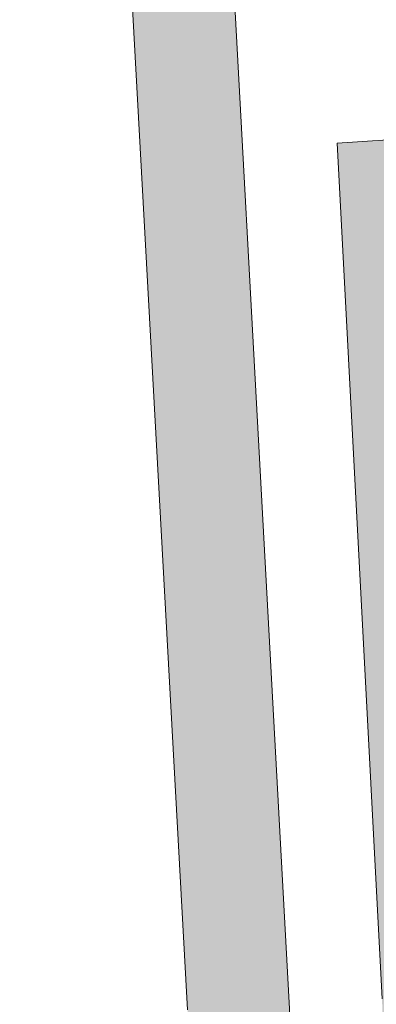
# Model space of a CAD drawing. Extents: x 101956 to 105180, y 476926 to 481317.
# Tile 609 of 649: x 104450 to 104464, y 480810 to 480849. Entities that reach past the tile are written whole.
import ezdxf

# ---------------------------------------------------------------- set-up
doc = ezdxf.new("R2010")
doc.units = 0
doc.header["$LTSCALE"] = 0.5
doc.layers.add('B-WE-VH-VERHARDING_ASFALT-GV', color=252, linetype='Continuous', lineweight=18)
doc.layers.add('B-WE-VH-VERHARDING_ASFALT-V', color=7, linetype='Continuous', lineweight=18, true_color=0xcdcdcd)

msp = doc.modelspace()

# ---------------------------------------------------------------- hatches: boundary and pattern name
at = {"layer": 'B-WE-VH-VERHARDING_ASFALT-V'}
h = msp.add_hatch(color=256, dxfattribs=at)
edge = h.paths.add_edge_path()
edge.add_line((104456.863, 480880.115), (104457.987, 480882.911))
edge.add_line((104457.987, 480882.911), (104457.333, 480894.929))
edge.add_line((104457.333, 480894.929), (104455.789, 480897.967))
edge.add_line((104455.789, 480897.967), (104454.98, 480911.147))
edge.add_line((104454.98, 480911.147), (104454.454, 480919.991))
edge.add_line((104454.454, 480919.991), (104454.548, 480925.541))
edge.add_arc((104461.0751761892, 480925.761711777), 6.53090672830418, 138.7364371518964, 181.9366777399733, ccw=False)
edge.add_line((104456.166, 480930.069), (104460.467, 480934.923))
edge.add_line((104460.467, 480934.923), (104509.661, 480989.838))
edge.add_line((104509.661, 480989.838), (104518.727, 481000))
edge.add_line((104518.727, 481000), (104532.817, 481015.793))
edge.add_line((104532.817, 481015.793), (104538.871, 481022.577))
edge.add_line((104538.871, 481022.577), (104608.747, 481100.733))
edge.add_line((104608.747, 481100.733), (104696.821, 481199.694))
edge.add_line((104696.821, 481199.694), (104697.723, 481200.708))
edge.add_line((104697.723, 481200.708), (104700.979, 481204.366))
edge.add_line((104700.979, 481204.366), (104708.504, 481212.821))
edge.add_line((104708.504, 481212.821), (104709.525, 481214.044))
edge.add_line((104709.525, 481214.044), (104706.395, 481216.724))
edge.add_line((104706.395, 481216.724), (104683.043, 481190.461))
edge.add_line((104683.043, 481190.461), (104621.531, 481121.282))
edge.add_line((104621.531, 481121.282), (104605.557, 481103.318))
edge.add_line((104605.557, 481103.318), (104529.407, 481018.144))
edge.add_line((104529.407, 481018.144), (104527.803, 481016.349))
edge.add_line((104527.803, 481016.349), (104513.184, 481000))
edge.add_line((104513.184, 481000), (104508.047, 480994.255))
edge.add_line((104508.047, 480994.255), (104506.459, 480992.424))
edge.add_line((104506.459, 480992.424), (104452.405, 480932.134))
edge.add_arc((104458.8899116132, 480926.0109132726), 8.918871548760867, 136.6438256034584, 185.074695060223)
edge.add_line((104450.006, 480925.222), (104450.622, 480916.278))
edge.add_line((104450.622, 480916.278), (104451.781, 480896.434))
edge.add_line((104451.781, 480896.434), (104453.681, 480863.89))
edge.add_line((104453.681, 480863.89), (104456.626, 480810.164))
edge.add_arc((104740.0658889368, 480820.8440370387), 283.6410298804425, 182.1578885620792, 183.0702762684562)
edge.add_arc((104445.7738852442, 480804.3890656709), 11.13000022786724, -30.20270151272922, 6.515453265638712, ccw=False)
edge.add_line((104455.393, 480798.79), (104452.692, 480798.695))
edge.add_line((104452.692, 480798.695), (104457.297, 480794.571))
edge.add_line((104457.297, 480794.571), (104458.346, 480796.064))
edge.add_arc((104448.0389398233, 480804.3942965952), 13.25252167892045, 321.0544175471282, 345.6154950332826)
edge.add_line((104460.876, 480801.102), (104461.14, 480801.078))
edge.add_line((104461.14, 480801.078), (104461.05, 480801.564))
edge.add_line((104461.05, 480801.564), (104461.052, 480803.169))
edge.add_line((104461.052, 480803.169), (104456.863, 480880.115))
h = msp.add_hatch(color=256, dxfattribs=at)
edge = h.paths.add_edge_path()
edge.add_line((104467.093, 480797.548), (104467.302, 480799.19))
edge.add_line((104467.302, 480799.19), (104467.637, 480802.039))
edge.add_line((104467.637, 480802.039), (104467.748, 480805.911))
edge.add_line((104467.748, 480805.911), (104467.562, 480809.613))
edge.add_line((104467.562, 480809.613), (104467.168, 480816.718))
edge.add_line((104467.168, 480816.718), (104466.669, 480826.774))
edge.add_line((104466.669, 480826.774), (104465.782, 480844.764))
edge.add_line((104465.782, 480844.764), (104462.559, 480844.55))
edge.add_line((104462.559, 480844.55), (104464.347, 480810.595))
edge.add_line((104464.347, 480810.595), (104464.441, 480805.61))
edge.add_line((104464.441, 480805.61), (104464.222, 480801.766))
edge.add_line((104464.222, 480801.766), (104463.679, 480797.479))
edge.add_line((104463.679, 480797.479), (104463.364, 480795.532))
edge.add_line((104463.364, 480795.532), (104463.36, 480795.381))
edge.add_line((104463.36, 480795.381), (104463.141, 480793.732))
edge.add_line((104463.141, 480793.732), (104462.854, 480791.642))
edge.add_line((104462.854, 480791.642), (104462.168, 480786.639))
edge.add_line((104462.168, 480786.639), (104461.549, 480780.514))
edge.add_line((104461.549, 480780.514), (104461.402, 480773.484))
edge.add_line((104461.402, 480773.484), (104461.811, 480767.406))
edge.add_line((104461.811, 480767.406), (104462.774, 480761.215))
edge.add_line((104462.774, 480761.215), (104463.971, 480755.763))
edge.add_line((104463.971, 480755.763), (104466.387, 480746.453))
edge.add_line((104466.387, 480746.453), (104467.462, 480742.32))
edge.add_line((104467.462, 480742.32), (104468.164, 480738.65))
edge.add_line((104468.164, 480738.65), (104468.559, 480735.165))
edge.add_line((104468.559, 480735.165), (104468.875, 480730.184))
edge.add_line((104468.875, 480730.184), (104469.72, 480714.854))
edge.add_line((104469.72, 480714.854), (104470.559, 480699.043))
edge.add_line((104470.559, 480699.043), (104470.7, 480697.65))
edge.add_line((104470.7, 480697.65), (104470.953, 480696.041))
edge.add_line((104470.953, 480696.041), (104471.71, 480692.077))
edge.add_line((104471.71, 480692.077), (104472.287, 480689.808))
edge.add_line((104472.287, 480689.808), (104473.584, 480685.471))
edge.add_line((104473.584, 480685.471), (104474.731, 480682.095))
edge.add_line((104474.731, 480682.095), (104475.732, 480679.429))
edge.add_line((104475.732, 480679.429), (104476.802, 480676.975))
edge.add_line((104476.802, 480676.975), (104479.122, 480672.207))
edge.add_line((104479.122, 480672.207), (104480.194, 480670.136))
edge.add_line((104480.194, 480670.136), (104481.736, 480667.7))
edge.add_line((104481.736, 480667.7), (104483.656, 480664.448))
edge.add_line((104483.656, 480664.448), (104484.72, 480662.897))
edge.add_line((104484.72, 480662.897), (104485.76, 480661.486))
edge.add_line((104485.76, 480661.486), (104487.947, 480658.718))
edge.add_line((104487.947, 480658.718), (104489.187, 480657.397))
edge.add_line((104489.187, 480657.397), (104491.748, 480654.444))
edge.add_line((104491.748, 480654.444), (104493.937, 480652.084))
edge.add_line((104493.937, 480652.084), (104496.529, 480654.57))
edge.add_line((104496.529, 480654.57), (104496.833, 480654.863))
edge.add_line((104496.833, 480654.863), (104496.128, 480655.564))
edge.add_line((104496.128, 480655.564), (104495.832, 480655.303))
edge.add_line((104495.832, 480655.303), (104492.224, 480659.243))
edge.add_line((104492.224, 480659.243), (104488.068, 480664.464))
edge.add_line((104488.068, 480664.464), (104484.265, 480670.183))
edge.add_line((104484.265, 480670.183), (104484.61, 480670.371))
edge.add_line((104484.61, 480670.371), (104484.093, 480671.294))
edge.add_line((104484.093, 480671.294), (104483.74, 480671.103))
edge.add_line((104483.74, 480671.103), (104482.939, 480672.619))
edge.add_line((104482.939, 480672.619), (104480.81, 480676.687))
edge.add_line((104480.81, 480676.687), (104478.465, 480682))
edge.add_line((104478.465, 480682), (104477.184, 480685.561))
edge.add_line((104477.184, 480685.561), (104476.814, 480686.743))
edge.add_line((104476.814, 480686.743), (104476.56, 480687.612))
edge.add_line((104476.56, 480687.612), (104476.922, 480687.74))
edge.add_line((104476.922, 480687.74), (104476.632, 480688.705))
edge.add_line((104476.632, 480688.705), (104476.247, 480688.59))
edge.add_line((104476.247, 480688.59), (104475.908, 480689.954))
edge.add_line((104475.908, 480689.954), (104475.335, 480692.261))
edge.add_line((104475.335, 480692.261), (104474.303, 480696.986))
edge.add_line((104474.303, 480696.986), (104473.996, 480699.26))
edge.add_line((104473.996, 480699.26), (104473.845, 480700.379))
edge.add_line((104473.845, 480700.379), (104474.239, 480700.415))
edge.add_line((104474.239, 480700.415), (104474.119, 480701.411))
edge.add_line((104474.119, 480701.411), (104473.694, 480701.372))
edge.add_line((104473.694, 480701.372), (104473.128, 480711.098))
edge.add_line((104473.128, 480711.098), (104473.555, 480711.118))
edge.add_line((104473.555, 480711.118), (104473.503, 480712.143))
edge.add_line((104473.503, 480712.143), (104473.061, 480712.125))
edge.add_line((104473.061, 480712.125), (104471.845, 480733.77))
edge.add_line((104471.845, 480733.77), (104471.731, 480736.06))
edge.add_line((104471.731, 480736.06), (104471.558, 480738.282))
edge.add_line((104471.558, 480738.282), (104471.051, 480741.739))
edge.add_line((104471.051, 480741.739), (104467.955, 480753.778))
edge.add_line((104467.955, 480753.778), (104467.15, 480756.861))
edge.add_line((104467.15, 480756.861), (104466.358, 480760.586))
edge.add_arc((104528.3360448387, 480775.5502692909), 63.75897895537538, 174.6194237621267, 193.5739736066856, ccw=False)
edge.add_line((104464.858, 480781.529), (104465.398, 480786.69))
edge.add_line((104465.398, 480786.69), (104466.008, 480790.741))
edge.add_line((104466.008, 480790.741), (104466.213, 480792.197))
edge.add_line((104466.213, 480792.197), (104466.228, 480792.304))
edge.add_line((104466.228, 480792.304), (104466.495, 480793.9))
edge.add_line((104466.495, 480793.9), (104467.093, 480797.548))

# ---------------------------------------------------------------- linework, layer by layer
at = {"layer": 'B-WE-VH-VERHARDING_ASFALT-GV', "flags": 128}
for points in [[(104450.006, 480925.222), (104450.622, 480916.278), (104451.781, 480896.434), (104453.681, 480863.89), (104456.626, 480810.164)], [(104460.876, 480801.102), (104461.14, 480801.078), (104461.05, 480801.564), (104461.052, 480803.169), (104456.863, 480880.115)], [(104465.782, 480844.764), (104462.559, 480844.55), (104464.347, 480810.595)]]:
    msp.add_lwpolyline(points, dxfattribs=at)

doc.saveas('drawing.dxf')
